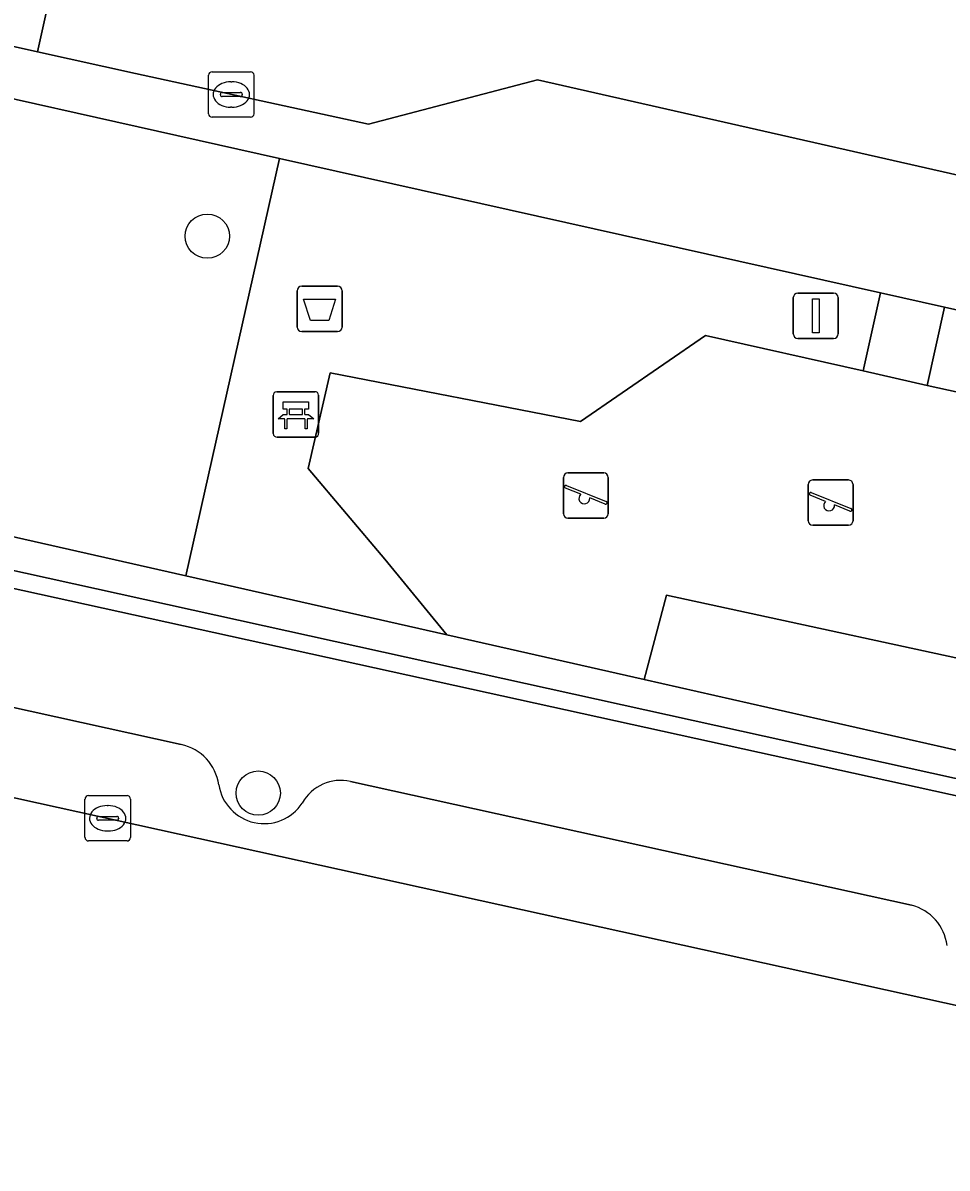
# Model space of a CAD drawing. Extents: x 162172 to 163187, y 382874 to 383685.
# Drawn here: x 162963.64 to 162984.04, y 383081.93 to 383107.2 of the extents above; entities that cross this region are included whole.
import ezdxf

# ---------------------------------------------------------------- set-up
doc = ezdxf.new("R2010")
doc.units = 0
for name, color, linetype in [('IMGEO_Afvalbak', 7, 'Continuous'), ('IMGEO_Bank', 7, 'Continuous'), ('IMGEO_Boom', 7, 'Continuous'), ('IMGEO_Groenvoorziening', 7, 'Continuous'), ('IMGEO_Haag', 7, 'Continuous'), ('IMGEO_Hek', 7, 'Continuous'), ('IMGEO_Kolk', 7, 'Continuous'), ('IMGEO_Parkeervlak_open', 7, 'Continuous'), ('IMGEO_Rijbaan_lokaal_open', 7, 'Continuous'), ('IMGEO_Speelvoorziening', 7, 'Continuous'), ('IMGEO_Terreindeel_zand', 7, 'Continuous'), ('IMGEO_Verkeersbordpaal', 7, 'Continuous'), ('IMGEO_Voetpad_open', 7, 'Continuous')]:
    doc.layers.add(name, color=color, linetype=linetype)

msp = doc.modelspace()

# ---------------------------------------------------------------- linework, layer by layer
at = {"layer": 'IMGEO_Afvalbak'}
for p, q in [((162969.695, 383100.487), (162969.695, 383101.287)), ((162969.695, 383101.287), (162969.695, 383100.487)), ((162969.795, 383101.387), (162970.585, 383101.387)), ((162970.585, 383101.387), (162969.795, 383101.387)), ((162970.685, 383101.287), (162970.685, 383100.487)), ((162970.685, 383100.487), (162970.685, 383101.287)), ((162970.585, 383100.387), (162969.795, 383100.387)), ((162969.795, 383100.387), (162970.585, 383100.387))]:
    msp.add_line(p, q, dxfattribs=at)
msp.add_lwpolyline([(162969.838, 383101.101), (162970.542, 383101.101), (162970.393, 383100.631), (162969.987, 383100.631), (162969.838, 383101.101)], dxfattribs=at)
for centre, start, end in [((162969.795, 383101.287), 90, 180), ((162969.795, 383101.287), 90, 180), ((162970.585, 383101.287), 0, 90), ((162970.585, 383101.287), 360, 90), ((162969.795, 383100.487), 180, 270), ((162969.795, 383100.487), 180, 270), ((162970.585, 383100.487), 270, 0), ((162970.585, 383100.487), 270, 0)]:
    msp.add_arc(centre, 0.1, start, end, dxfattribs=at)
at = {"layer": 'IMGEO_Bank'}
for p, q in [((162969.168, 383098.135), (162969.168, 383098.976)), ((162969.168, 383098.976), (162969.168, 383098.135)), ((162969.243, 383099.06), (162970.084, 383099.06)), ((162970.084, 383099.06), (162969.243, 383099.06)), ((162970.168, 383098.985), (162970.168, 383098.144)), ((162970.168, 383098.144), (162970.168, 383098.985)), ((162969.477, 383098.566), (162969.477, 383098.672)), ((162969.521, 383098.672), (162969.521, 383098.566)), ((162969.809, 383098.678), (162969.527, 383098.678)), ((162969.815, 383098.566), (162969.815, 383098.672)), ((162969.859, 383098.672), (162969.859, 383098.566)), ((162969.865, 383098.458), (162969.472, 383098.458)), ((162969.527, 383098.56), (162969.809, 383098.56)), ((162970.093, 383098.06), (162969.252, 383098.06)), ((162969.252, 383098.06), (162970.093, 383098.06))]:
    msp.add_line(p, q, dxfattribs=at)
for points in [[(162969.471, 383098.678), (162969.385, 383098.678), (162969.385, 383098.839), (162969.948, 383098.839), (162969.948, 383098.678), (162969.865, 383098.678)], [(162969.415, 383098.458), (162969.273, 383098.458), (162969.385, 383098.56), (162969.471, 383098.56)], [(162969.465, 383098.451), (162969.465, 383098.244), (162969.422, 383098.244), (162969.422, 383098.451)], [(162969.865, 383098.56), (162969.948, 383098.56), (162970.06, 383098.458), (162969.921, 383098.458)], [(162969.915, 383098.451), (162969.915, 383098.244), (162969.871, 383098.244), (162969.871, 383098.451)]]:
    msp.add_lwpolyline(points, dxfattribs=at)
for centre, radius, start, end in [((162969.246, 383098.982), 0.0779, 92.4484, 184.2845), ((162969.246, 383098.982), 0.0779, 92.4484, 184.2845), ((162970.09, 383098.982), 0.0779, 2.4484, 94.2845), ((162970.09, 383098.982), 0.0779, 2.4484, 94.2845), ((162969.47, 383098.671), 0.00671, 2.8957, 87.1043), ((162969.527, 383098.671), 0.00671, 92.8957, 177.1043), ((162969.809, 383098.671), 0.00671, 2.8957, 87.1043), ((162969.866, 383098.671), 0.00671, 92.8957, 177.1043), ((162969.415, 383098.451), 0.00671, 2.8957, 87.1043), ((162969.472, 383098.451), 0.00671, 92.8957, 177.1043), ((162969.47, 383098.567), 0.00671, 272.8957, 357.1043), ((162969.527, 383098.567), 0.00671, 182.8957, 267.1043), ((162969.809, 383098.567), 0.00671, 272.8957, 357.1043), ((162969.866, 383098.567), 0.00671, 182.8957, 267.1043), ((162969.864, 383098.451), 0.00671, 2.8957, 87.1043), ((162969.921, 383098.451), 0.00671, 92.8957, 177.1043), ((162969.246, 383098.138), 0.0779, 182.4484, 274.2845), ((162969.246, 383098.138), 0.0779, 182.4484, 274.2845), ((162970.09, 383098.138), 0.0779, 272.4484, 4.2845), ((162970.09, 383098.138), 0.0779, 272.4484, 4.2845)]:
    msp.add_arc(centre, radius, start, end, dxfattribs=at)
at = {"layer": 'IMGEO_Boom'}
for centre in [(162967.712, 383102.492), (162968.835, 383090.203)]:
    msp.add_circle(centre, 0.489, dxfattribs=at)
at = {"layer": 'IMGEO_Groenvoorziening'}
for points in [[(162967.241, 383094.994), (162969.304, 383104.205), (162959.448, 383106.413), (162957.516, 383097.194)], [(162982.566, 383101.239), (162969.304, 383104.205), (162967.241, 383094.994), (162972.998, 383093.692), (162971.63, 383095.366), (162969.939, 383097.368), (162970.422, 383099.473), (162975.944, 383098.403), (162978.705, 383100.301), (162982.181, 383099.517)], [(163007.118, 383095.739), (163000, 383097.338), (162983.981, 383100.923), (162983.596, 383099.2), (162997.652, 383096.125), (163002.208, 383094.365), (163001.069, 383089.706), (162996.099, 383091.017), (162995.53, 383088.595), (163000, 383087.584), (163005.036, 383086.445)], [(162985.927, 383090.767), (162977.349, 383092.708), (162972.998, 383093.692), (162967.241, 383094.994), (162957.516, 383097.194), (162957.361, 383096.454), (163000, 383087.049), (163005.605, 383085.809), (163013.53, 383084.051), (163013.634, 383084.501), (163005.036, 383086.445), (163000, 383087.584), (162995.53, 383088.595)], [(163013.53, 383084.051), (163005.605, 383085.809), (163000, 383087.049), (162957.361, 383096.454), (162957.281, 383096.072), (163000, 383086.678), (163013.453, 383083.72)], [(162977.349, 383092.708), (162985.927, 383090.767), (162986.263, 383092.743), (162977.842, 383094.572)]]:
    msp.add_lwpolyline(points, close=True, dxfattribs=at)
at = {"layer": 'IMGEO_Haag'}
for points in [[(162967.241, 383094.994), (162957.516, 383097.194), (162957.361, 383096.454), (163000, 383087.049), (163005.605, 383085.809), (163013.53, 383084.051), (163013.634, 383084.501), (163005.036, 383086.445), (163000, 383087.584), (162995.53, 383088.595), (162985.927, 383090.767), (162977.349, 383092.708), (162972.998, 383093.692)], [(163013.53, 383084.051), (163005.605, 383085.809), (163000, 383087.049), (162957.361, 383096.454), (162957.281, 383096.072), (163000, 383086.678), (163013.453, 383083.72)]]:
    msp.add_lwpolyline(points, close=True, dxfattribs=at)
at = {"layer": 'IMGEO_Hek'}
msp.add_lwpolyline([(163005.036, 383086.445), (162995.53, 383088.595), (162985.927, 383090.767), (162977.349, 383092.708), (162972.998, 383093.692), (162967.241, 383094.994), (162969.304, 383104.205), (162982.566, 383101.239), (162982.181, 383099.517), (162983.596, 383099.2), (162983.981, 383100.923), (163000, 383097.338), (163007.118, 383095.739)], dxfattribs=at)
at = {"layer": 'IMGEO_Kolk'}
for p, q in [((162967.741, 383105.192), (162967.741, 383106.044)), ((162967.816, 383106.118), (162968.668, 383106.118)), ((162968.742, 383106.044), (162968.742, 383105.192)), ((162968.229, 383105.898), (162968.254, 383105.898)), ((162968, 383105.612), (162968, 383105.624)), ((162968.438, 383105.575), (162968.04, 383105.575)), ((162968.043, 383105.661), (162968.441, 383105.661)), ((162968.484, 383105.624), (162968.484, 383105.612)), ((162968.252, 383105.338), (162968.227, 383105.338)), ((162968.668, 383105.118), (162967.816, 383105.118)), ((162965.013, 383089.221), (162965.013, 383090.073)), ((162965.088, 383090.147), (162965.94, 383090.147)), ((162966.014, 383090.073), (162966.014, 383089.221)), ((162965.501, 383089.927), (162965.526, 383089.927)), ((162965.272, 383089.641), (162965.272, 383089.653)), ((162965.71, 383089.604), (162965.312, 383089.604)), ((162965.315, 383089.69), (162965.713, 383089.69)), ((162965.756, 383089.653), (162965.756, 383089.641)), ((162965.524, 383089.367), (162965.499, 383089.367)), ((162965.94, 383089.147), (162965.088, 383089.147))]:
    msp.add_line(p, q, dxfattribs=at)
for points in [[(162967.741, 383105.192), (162967.741, 383106.044)], [(162967.816, 383106.118), (162968.668, 383106.118)], [(162968.742, 383106.044), (162968.742, 383105.192)], [(162968.668, 383105.118), (162967.816, 383105.118)], [(162965.013, 383089.221), (162965.013, 383090.073)], [(162965.088, 383090.147), (162965.94, 383090.147)], [(162966.014, 383090.073), (162966.014, 383089.221)], [(162965.94, 383089.147), (162965.088, 383089.147)]]:
    msp.add_lwpolyline(points, dxfattribs=at)
for centre, radius, start, end in [((162967.818, 383106.042), 0.0765, 91.552, 178.448), ((162967.818, 383106.042), 0.0765, 91.552, 178.448), ((162968.666, 383106.042), 0.0765, 1.552, 88.448), ((162968.666, 383106.042), 0.0765, 1.552, 88.448), ((162968.04, 383105.621), 0.0403, 85.8775, 175.7526), ((162968.037, 383105.611), 0.0366, 178.938, 274.7102), ((162968.441, 383105.618), 0.043, 264.8664, 352.4533), ((162968.445, 383105.623), 0.0386, 1.7309, 96.639), ((162967.818, 383105.194), 0.0765, 181.552, 268.448), ((162967.818, 383105.194), 0.0765, 181.552, 268.448), ((162968.666, 383105.194), 0.0765, 271.552, 358.448), ((162968.666, 383105.194), 0.0765, 271.552, 358.448), ((162965.09, 383090.071), 0.0765, 91.552, 178.448), ((162965.09, 383090.071), 0.0765, 91.552, 178.448), ((162965.938, 383090.071), 0.0765, 1.552, 88.448), ((162965.938, 383090.071), 0.0765, 1.552, 88.448), ((162965.312, 383089.65), 0.0403, 85.8775, 175.7526), ((162965.309, 383089.64), 0.0366, 178.938, 274.7102), ((162965.713, 383089.647), 0.043, 264.8664, 352.4533), ((162965.717, 383089.652), 0.0386, 1.7309, 96.639), ((162965.09, 383089.223), 0.0765, 181.552, 268.448), ((162965.09, 383089.223), 0.0765, 181.552, 268.448), ((162965.938, 383089.223), 0.0765, 271.552, 358.448), ((162965.938, 383089.223), 0.0765, 271.552, 358.448)]:
    msp.add_arc(centre, radius, start, end, dxfattribs=at)
for centre, major_axis, ratio, start_param, end_param in [((162968.228, 383105.618), (-0.387, 0.002), 0.722429, 4.712389, 7.853982), ((162968.253, 383105.618), (-0.39, 0.002), 0.717154, 1.570796, 4.712389), ((162965.5, 383089.647), (-0.387, 0.002), 0.722429, 4.712389, 7.853982), ((162965.525, 383089.647), (-0.39, 0.002), 0.717154, 1.570796, 4.712389)]:
    msp.add_ellipse(centre, major_axis=major_axis, ratio=ratio, start_param=start_param, end_param=end_param, dxfattribs=at)
at = {"layer": 'IMGEO_Parkeervlak_open'}
for points in [[(162777.11, 383131.169), (162892.326, 383105.776), (163000, 383082.046), (163013.118, 383079.154)], [(162967.138, 383091.275), (162942.735, 383096.658)], [(162983.249, 383087.728), (162970.872, 383090.46)]]:
    msp.add_lwpolyline(points, dxfattribs=at)
for centre, radius, start, end in [((162966.911, 383090.233), 1.066, 8.2308, 77.6998), ((162968.964, 383090.539), 1.01, 188.6901, 326.6874), ((162970.66, 383089.506), 0.977, 77.472, 150.7325), ((162982.995, 383086.71), 1.049, 7.1192, 75.9795)]:
    msp.add_arc(centre, radius, start, end, dxfattribs=at)
at = {"layer": 'IMGEO_Rijbaan_lokaal_open'}
for points in [[(162954.382, 383113.777), (162953.305, 383108.932), (162963.964, 383106.56), (162965.041, 383111.409), (162961.906, 383112.112), (162955.375, 383113.558)], [(162998.345, 383100.64), (162999.573, 383106.093), (162998.226, 383106.407), (162985.56, 383109.143), (162975.76, 383111.323), (162973.673, 383111.787), (162968.771, 383110.572), (162965.041, 383111.409), (162963.964, 383106.56), (162966.126, 383106.079), (162971.268, 383104.961), (162974.997, 383105.942), (162997.508, 383100.834)]]:
    msp.add_lwpolyline(points, close=True, dxfattribs=at)
msp.add_lwpolyline([(163080.79, 383065.134), (163068.711, 383065.723), (163068.825, 383068.129), (163067.058, 383068.213), (163061.853, 383068.428), (163061.041, 383068.559), (163060.169, 383068.694), (163052.628, 383070.411), (163050.878, 383070.822), (163024.93, 383076.525), (163021.318, 383077.345), (163013.684, 383079.024), (163013.118, 383079.154), (163000, 383082.046), (162892.326, 383105.776)], dxfattribs=at)
at = {"layer": 'IMGEO_Speelvoorziening'}
for p, q in [((162975.57, 383096.368), (162975.57, 383097.168)), ((162975.57, 383097.168), (162975.57, 383096.368)), ((162975.67, 383097.268), (162976.46, 383097.268)), ((162976.46, 383097.268), (162975.67, 383097.268)), ((162976.56, 383097.168), (162976.56, 383096.368)), ((162976.56, 383096.368), (162976.56, 383097.168)), ((162975.953, 383096.796), (162975.614, 383096.933)), ((162975.639, 383096.993), (162976.515, 383096.64)), ((162980.97, 383096.212), (162980.97, 383097.012)), ((162980.97, 383097.012), (162980.97, 383096.212)), ((162981.07, 383097.112), (162981.86, 383097.112)), ((162981.86, 383097.112), (162981.07, 383097.112)), ((162981.96, 383097.012), (162981.96, 383096.212)), ((162981.96, 383096.212), (162981.96, 383097.012)), ((162976.491, 383096.58), (162976.151, 383096.717)), ((162981.353, 383096.64), (162981.014, 383096.777)), ((162981.039, 383096.837), (162981.915, 383096.484)), ((162981.891, 383096.424), (162981.551, 383096.561)), ((162976.46, 383096.268), (162975.67, 383096.268)), ((162975.67, 383096.268), (162976.46, 383096.268)), ((162981.86, 383096.112), (162981.07, 383096.112)), ((162981.07, 383096.112), (162981.86, 383096.112))]:
    msp.add_line(p, q, dxfattribs=at)
for centre, radius, start, end in [((162975.67, 383097.168), 0.1, 90, 180), ((162975.67, 383097.168), 0.1, 90, 180), ((162976.46, 383097.168), 0.1, 0, 90), ((162976.46, 383097.168), 0.1, 360, 90), ((162975.627, 383096.963), 0.0327, 68.078, 248.078), ((162981.07, 383097.012), 0.1, 90, 180), ((162981.07, 383097.012), 0.1, 90, 180), ((162981.86, 383097.012), 0.1, 0, 90), ((162981.86, 383097.012), 0.1, 360, 90), ((162976.032, 383096.706), 0.12, 130.9928, 5.1632), ((162976.503, 383096.61), 0.0327, 248.078, 68.078), ((162981.027, 383096.807), 0.0327, 68.078, 248.078), ((162981.432, 383096.55), 0.12, 130.9928, 5.1632), ((162975.67, 383096.368), 0.1, 180, 270), ((162975.67, 383096.368), 0.1, 180, 270), ((162976.46, 383096.368), 0.1, 270, 0), ((162976.46, 383096.368), 0.1, 270, 0), ((162981.903, 383096.454), 0.0327, 248.078, 68.078), ((162981.07, 383096.212), 0.1, 180, 270), ((162981.07, 383096.212), 0.1, 180, 270), ((162981.86, 383096.212), 0.1, 270, 0), ((162981.86, 383096.212), 0.1, 270, 0)]:
    msp.add_arc(centre, radius, start, end, dxfattribs=at)
at = {"layer": 'IMGEO_Terreindeel_zand'}
msp.add_lwpolyline([(162983.596, 383099.2), (162982.181, 383099.517), (162978.705, 383100.301), (162975.944, 383098.403), (162970.422, 383099.473), (162969.939, 383097.368), (162971.63, 383095.366), (162972.998, 383093.692), (162977.349, 383092.708), (162977.842, 383094.572), (162986.263, 383092.743), (162985.927, 383090.767), (162995.53, 383088.595), (162996.099, 383091.017), (163001.069, 383089.706), (163002.208, 383094.365), (162997.652, 383096.125)], close=True, dxfattribs=at)
at = {"layer": 'IMGEO_Verkeersbordpaal'}
for p, q in [((162980.743, 383101.236), (162981.533, 383101.236)), ((162981.533, 383101.236), (162980.743, 383101.236)), ((162980.643, 383100.336), (162980.643, 383101.136)), ((162980.643, 383101.136), (162980.643, 383100.336)), ((162981.633, 383101.136), (162981.633, 383100.336)), ((162981.633, 383100.336), (162981.633, 383101.136)), ((162981.533, 383100.236), (162980.743, 383100.236)), ((162980.743, 383100.236), (162981.533, 383100.236))]:
    msp.add_line(p, q, dxfattribs=at)
msp.add_lwpolyline([(162981.063, 383101.111), (162981.213, 383101.111), (162981.213, 383100.361), (162981.063, 383100.361), (162981.063, 383101.111)], dxfattribs=at)
for centre, start, end in [((162980.743, 383101.136), 90, 180), ((162980.743, 383101.136), 90, 180), ((162981.533, 383101.136), 0, 90), ((162981.533, 383101.136), 360, 90), ((162980.743, 383100.336), 180, 270), ((162980.743, 383100.336), 180, 270), ((162981.533, 383100.336), 270, 0), ((162981.533, 383100.336), 270, 0)]:
    msp.add_arc(centre, 0.1, start, end, dxfattribs=at)
at = {"layer": 'IMGEO_Voetpad_open'}
for points in [[(162908.002, 383117.921), (162948.359, 383108.955), (162957.621, 383106.897), (162955.465, 383096.482), (162957.281, 383096.072), (162957.361, 383096.454), (162957.516, 383097.194), (162959.448, 383106.413), (162969.304, 383104.205), (162982.566, 383101.239), (162983.981, 383100.923), (163000, 383097.338), (163007.118, 383095.739), (163015.79, 383093.79), (163013.634, 383084.501), (163013.53, 383084.051), (163013.453, 383083.72), (163015.783, 383083.207), (163015.918, 383083.833), (163017.466, 383091.031)], [(163003.25, 383098.213), (163003.392, 383099.063), (163003.245, 383099.501), (163001.131, 383099.992), (163000, 383100.255), (162998.345, 383100.64), (162997.508, 383100.834), (162974.997, 383105.942), (162971.268, 383104.961), (162966.126, 383106.079), (162963.964, 383106.56), (162953.305, 383108.932), (162940.468, 383111.762), (162928.779, 383114.324), (162924.318, 383117.546)], [(163064.86, 383072.345), (163063.757, 383072.593), (163053.004, 383075.009), (163034.136, 383079.167), (163033.061, 383079.404), (163023.005, 383081.619), (163020.624, 383082.143), (163015.783, 383083.207), (163013.453, 383083.72), (163000, 383086.678), (162957.281, 383096.072), (162955.465, 383096.482), (162946.311, 383098.498), (162905.948, 383107.39)], [(162942.735, 383096.658), (162967.138, 383091.275)], [(162970.872, 383090.46), (162983.249, 383087.728)]]:
    msp.add_lwpolyline(points, dxfattribs=at)
msp.add_lwpolyline([(162982.566, 383101.239), (162982.181, 383099.517), (162983.596, 383099.2), (162983.981, 383100.923)], close=True, dxfattribs=at)
for centre, radius, start, end in [((162966.911, 383090.233), 1.066, 8.2308, 77.6998), ((162968.964, 383090.539), 1.01, 188.6901, 326.6874), ((162970.66, 383089.506), 0.977, 77.472, 150.7325), ((162982.995, 383086.71), 1.049, 7.1192, 75.9795)]:
    msp.add_arc(centre, radius, start, end, dxfattribs=at)

doc.saveas('drawing.dxf')
